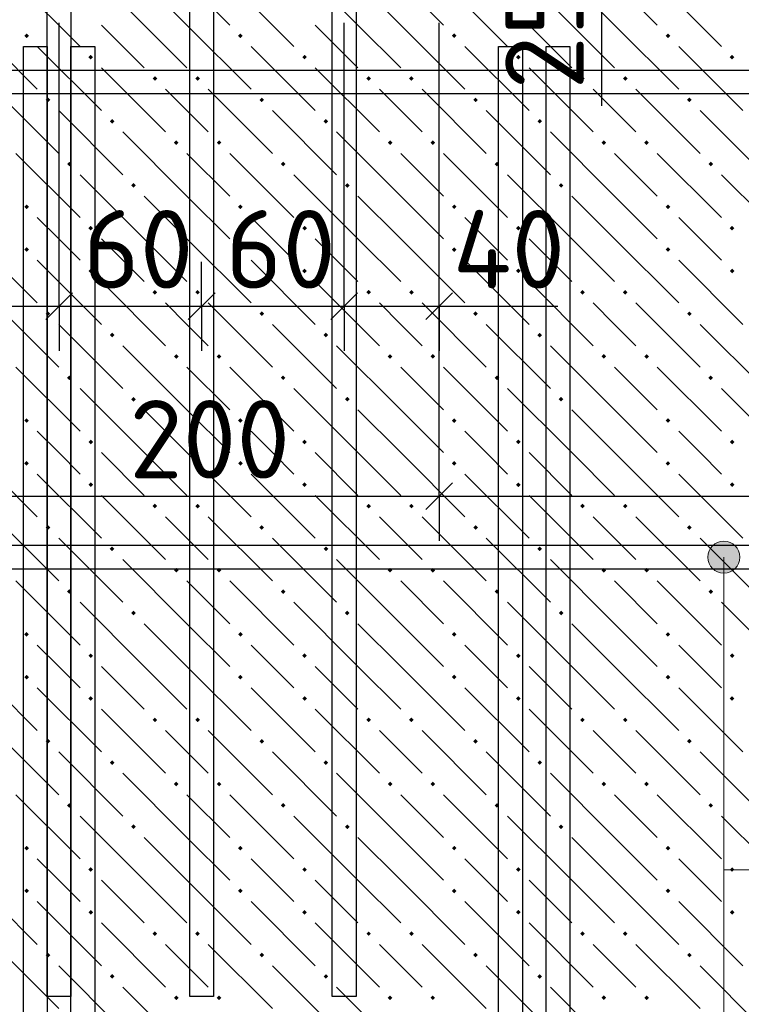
# Model space of a CAD drawing. Header units: millimetres. Extents: x 40580 to 1930067, y -240640 to 81020.
# Tile 418 of 656: x 1125628 to 1127653, y -201997 to -199233. Entities that reach past the tile are written whole.
import ezdxf

# ---------------------------------------------------------------- set-up
doc = ezdxf.new("R2010")
doc.units = ezdxf.units.MM
for name, color, linetype, lineweight in [('Standard', 7, 'Continuous', 25), ('ЖБ Перекрытие верхний уровень', 7, 'Continuous', 35), ('Позиционная метка номер позиции', 7, 'Continuous', 13), ('Ребро вкладыша арматура S1', 52, 'Continuous', 25), ('Фоновоя арматура Х1', 52, 'Continuous', 25)]:
    doc.layers.add(name, color=color, linetype=linetype, lineweight=lineweight)
doc.layers.add('Размерная выноска', color=7, linetype='Continuous')
doc.styles.add('ISOCPEUR', font='isocpeur.ttf')

msp = doc.modelspace()

# ---------------------------------------------------------------- hatches: boundary and pattern name
at = {"layer": 'ЖБ Перекрытие верхний уровень', "linetype": 'Continuous', "lineweight": -3, "transparency": 33554687}
for points in [[(1125640.9, -199278.3), (1125647.4, -199271.8), (1125653.9, -199278.3), (1125647.4, -199284.8)], [(1126240.9, -199278.3), (1126247.4, -199271.8), (1126253.9, -199278.3), (1126247.4, -199284.8)], [(1126840.9, -199278.3), (1126847.4, -199271.8), (1126853.9, -199278.3), (1126847.4, -199284.8)], [(1127440.9, -199278.3), (1127447.4, -199271.8), (1127453.9, -199278.3), (1127447.4, -199284.8)], [(1125820.9, -199338.3), (1125827.4, -199331.8), (1125833.9, -199338.3), (1125827.4, -199344.8)], [(1126420.9, -199338.3), (1126427.4, -199331.8), (1126433.9, -199338.3), (1126427.4, -199344.8)], [(1127020.9, -199338.3), (1127027.4, -199331.8), (1127033.9, -199338.3), (1127027.4, -199344.8)], [(1127620.9, -199338.3), (1127627.4, -199331.8), (1127633.9, -199338.3), (1127627.4, -199344.8)], [(1126000.9, -199398.3), (1126007.4, -199391.8), (1126013.9, -199398.3), (1126007.4, -199404.8)], [(1126120.9, -199398.3), (1126127.4, -199391.8), (1126133.9, -199398.3), (1126127.4, -199404.8)], [(1126600.9, -199398.3), (1126607.4, -199391.8), (1126613.9, -199398.3), (1126607.4, -199404.8)], [(1126720.9, -199398.3), (1126727.4, -199391.8), (1126733.9, -199398.3), (1126727.4, -199404.8)], [(1127200.9, -199398.3), (1127207.4, -199391.8), (1127213.9, -199398.3), (1127207.4, -199404.8)], [(1127320.9, -199398.3), (1127327.4, -199391.8), (1127333.9, -199398.3), (1127327.4, -199404.8)], [(1125700.9, -199458.3), (1125707.4, -199451.8), (1125713.9, -199458.3), (1125707.4, -199464.8)], [(1126300.9, -199458.3), (1126307.4, -199451.8), (1126313.9, -199458.3), (1126307.4, -199464.8)], [(1126900.9, -199458.3), (1126907.4, -199451.8), (1126913.9, -199458.3), (1126907.4, -199464.8)], [(1127500.9, -199458.3), (1127507.4, -199451.8), (1127513.9, -199458.3), (1127507.4, -199464.8)], [(1125880.9, -199518.3), (1125887.4, -199511.8), (1125893.9, -199518.3), (1125887.4, -199524.8)], [(1126480.9, -199518.3), (1126487.4, -199511.8), (1126493.9, -199518.3), (1126487.4, -199524.8)], [(1127080.9, -199518.3), (1127087.4, -199511.8), (1127093.9, -199518.3), (1127087.4, -199524.8)], [(1126060.9, -199578.3), (1126067.4, -199571.8), (1126073.9, -199578.3), (1126067.4, -199584.8)], [(1126180.9, -199578.3), (1126187.4, -199571.8), (1126193.9, -199578.3), (1126187.4, -199584.8)], [(1126660.9, -199578.3), (1126667.4, -199571.8), (1126673.9, -199578.3), (1126667.4, -199584.8)], [(1126780.9, -199578.3), (1126787.4, -199571.8), (1126793.9, -199578.3), (1126787.4, -199584.8)], [(1127260.9, -199578.3), (1127267.4, -199571.8), (1127273.9, -199578.3), (1127267.4, -199584.8)], [(1127380.9, -199578.3), (1127387.4, -199571.8), (1127393.9, -199578.3), (1127387.4, -199584.8)], [(1125760.9, -199638.3), (1125767.4, -199631.8), (1125773.9, -199638.3), (1125767.4, -199644.8)], [(1126360.9, -199638.3), (1126367.4, -199631.8), (1126373.9, -199638.3), (1126367.4, -199644.8)], [(1126960.9, -199638.3), (1126967.4, -199631.8), (1126973.9, -199638.3), (1126967.4, -199644.8)], [(1127560.9, -199638.3), (1127567.4, -199631.8), (1127573.9, -199638.3), (1127567.4, -199644.8)], [(1125940.9, -199698.3), (1125947.4, -199691.8), (1125953.9, -199698.3), (1125947.4, -199704.8)], [(1126540.9, -199698.3), (1126547.4, -199691.8), (1126553.9, -199698.3), (1126547.4, -199704.8)], [(1127140.9, -199698.3), (1127147.4, -199691.8), (1127153.9, -199698.3), (1127147.4, -199704.8)], [(1125640.9, -199758.3), (1125647.4, -199751.8), (1125653.9, -199758.3), (1125647.4, -199764.8)], [(1126240.9, -199758.3), (1126247.4, -199751.8), (1126253.9, -199758.3), (1126247.4, -199764.8)], [(1126840.9, -199758.3), (1126847.4, -199751.8), (1126853.9, -199758.3), (1126847.4, -199764.8)], [(1127440.9, -199758.3), (1127447.4, -199751.8), (1127453.9, -199758.3), (1127447.4, -199764.8)], [(1125820.9, -199818.3), (1125827.4, -199811.8), (1125833.9, -199818.3), (1125827.4, -199824.8)], [(1126420.9, -199818.3), (1126427.4, -199811.8), (1126433.9, -199818.3), (1126427.4, -199824.8)], [(1127020.9, -199818.3), (1127027.4, -199811.8), (1127033.9, -199818.3), (1127027.4, -199824.8)], [(1127620.9, -199818.3), (1127627.4, -199811.8), (1127633.9, -199818.3), (1127627.4, -199824.8)], [(1125640.9, -199878.3), (1125647.4, -199871.8), (1125653.9, -199878.3), (1125647.4, -199884.8)], [(1126240.9, -199878.3), (1126247.4, -199871.8), (1126253.9, -199878.3), (1126247.4, -199884.8)], [(1126840.9, -199878.3), (1126847.4, -199871.8), (1126853.9, -199878.3), (1126847.4, -199884.8)], [(1127440.9, -199878.3), (1127447.4, -199871.8), (1127453.9, -199878.3), (1127447.4, -199884.8)], [(1125820.9, -199938.3), (1125827.4, -199931.8), (1125833.9, -199938.3), (1125827.4, -199944.8)], [(1126420.9, -199938.3), (1126427.4, -199931.8), (1126433.9, -199938.3), (1126427.4, -199944.8)], [(1127020.9, -199938.3), (1127027.4, -199931.8), (1127033.9, -199938.3), (1127027.4, -199944.8)], [(1127620.9, -199938.3), (1127627.4, -199931.8), (1127633.9, -199938.3), (1127627.4, -199944.8)], [(1126000.9, -199998.3), (1126007.4, -199991.8), (1126013.9, -199998.3), (1126007.4, -200004.8)], [(1126120.9, -199998.3), (1126127.4, -199991.8), (1126133.9, -199998.3), (1126127.4, -200004.8)], [(1126600.9, -199998.3), (1126607.4, -199991.8), (1126613.9, -199998.3), (1126607.4, -200004.8)], [(1126720.9, -199998.3), (1126727.4, -199991.8), (1126733.9, -199998.3), (1126727.4, -200004.8)], [(1127200.9, -199998.3), (1127207.4, -199991.8), (1127213.9, -199998.3), (1127207.4, -200004.8)], [(1127320.9, -199998.3), (1127327.4, -199991.8), (1127333.9, -199998.3), (1127327.4, -200004.8)], [(1125700.9, -200058.3), (1125707.4, -200051.8), (1125713.9, -200058.3), (1125707.4, -200064.8)], [(1126300.9, -200058.3), (1126307.4, -200051.8), (1126313.9, -200058.3), (1126307.4, -200064.8)], [(1126900.9, -200058.3), (1126907.4, -200051.8), (1126913.9, -200058.3), (1126907.4, -200064.8)], [(1127500.9, -200058.3), (1127507.4, -200051.8), (1127513.9, -200058.3), (1127507.4, -200064.8)], [(1125880.9, -200118.3), (1125887.4, -200111.8), (1125893.9, -200118.3), (1125887.4, -200124.8)], [(1126480.9, -200118.3), (1126487.4, -200111.8), (1126493.9, -200118.3), (1126487.4, -200124.8)], [(1127080.9, -200118.3), (1127087.4, -200111.8), (1127093.9, -200118.3), (1127087.4, -200124.8)], [(1126060.9, -200178.3), (1126067.4, -200171.8), (1126073.9, -200178.3), (1126067.4, -200184.8)], [(1126180.9, -200178.3), (1126187.4, -200171.8), (1126193.9, -200178.3), (1126187.4, -200184.8)], [(1126660.9, -200178.3), (1126667.4, -200171.8), (1126673.9, -200178.3), (1126667.4, -200184.8)], [(1126780.9, -200178.3), (1126787.4, -200171.8), (1126793.9, -200178.3), (1126787.4, -200184.8)], [(1127260.9, -200178.3), (1127267.4, -200171.8), (1127273.9, -200178.3), (1127267.4, -200184.8)], [(1127380.9, -200178.3), (1127387.4, -200171.8), (1127393.9, -200178.3), (1127387.4, -200184.8)], [(1125760.9, -200238.3), (1125767.4, -200231.8), (1125773.9, -200238.3), (1125767.4, -200244.8)], [(1126360.9, -200238.3), (1126367.4, -200231.8), (1126373.9, -200238.3), (1126367.4, -200244.8)], [(1126960.9, -200238.3), (1126967.4, -200231.8), (1126973.9, -200238.3), (1126967.4, -200244.8)], [(1127560.9, -200238.3), (1127567.4, -200231.8), (1127573.9, -200238.3), (1127567.4, -200244.8)], [(1125940.9, -200298.3), (1125947.4, -200291.8), (1125953.9, -200298.3), (1125947.4, -200304.8)], [(1126540.9, -200298.3), (1126547.4, -200291.8), (1126553.9, -200298.3), (1126547.4, -200304.8)], [(1127140.9, -200298.3), (1127147.4, -200291.8), (1127153.9, -200298.3), (1127147.4, -200304.8)], [(1125640.9, -200358.3), (1125647.4, -200351.8), (1125653.9, -200358.3), (1125647.4, -200364.8)], [(1126240.9, -200358.3), (1126247.4, -200351.8), (1126253.9, -200358.3), (1126247.4, -200364.8)], [(1126840.9, -200358.3), (1126847.4, -200351.8), (1126853.9, -200358.3), (1126847.4, -200364.8)], [(1127440.9, -200358.3), (1127447.4, -200351.8), (1127453.9, -200358.3), (1127447.4, -200364.8)], [(1125820.9, -200418.3), (1125827.4, -200411.8), (1125833.9, -200418.3), (1125827.4, -200424.8)], [(1126420.9, -200418.3), (1126427.4, -200411.8), (1126433.9, -200418.3), (1126427.4, -200424.8)], [(1127020.9, -200418.3), (1127027.4, -200411.8), (1127033.9, -200418.3), (1127027.4, -200424.8)], [(1127620.9, -200418.3), (1127627.4, -200411.8), (1127633.9, -200418.3), (1127627.4, -200424.8)], [(1125640.9, -200478.3), (1125647.4, -200471.8), (1125653.9, -200478.3), (1125647.4, -200484.8)], [(1126240.9, -200478.3), (1126247.4, -200471.8), (1126253.9, -200478.3), (1126247.4, -200484.8)], [(1126840.9, -200478.3), (1126847.4, -200471.8), (1126853.9, -200478.3), (1126847.4, -200484.8)], [(1127440.9, -200478.3), (1127447.4, -200471.8), (1127453.9, -200478.3), (1127447.4, -200484.8)], [(1125820.9, -200538.3), (1125827.4, -200531.8), (1125833.9, -200538.3), (1125827.4, -200544.8)], [(1126420.9, -200538.3), (1126427.4, -200531.8), (1126433.9, -200538.3), (1126427.4, -200544.8)], [(1127020.9, -200538.3), (1127027.4, -200531.8), (1127033.9, -200538.3), (1127027.4, -200544.8)], [(1127620.9, -200538.3), (1127627.4, -200531.8), (1127633.9, -200538.3), (1127627.4, -200544.8)], [(1126000.9, -200598.3), (1126007.4, -200591.8), (1126013.9, -200598.3), (1126007.4, -200604.8)], [(1126120.9, -200598.3), (1126127.4, -200591.8), (1126133.9, -200598.3), (1126127.4, -200604.8)], [(1126600.9, -200598.3), (1126607.4, -200591.8), (1126613.9, -200598.3), (1126607.4, -200604.8)], [(1126720.9, -200598.3), (1126727.4, -200591.8), (1126733.9, -200598.3), (1126727.4, -200604.8)], [(1127200.9, -200598.3), (1127207.4, -200591.8), (1127213.9, -200598.3), (1127207.4, -200604.8)], [(1127320.9, -200598.3), (1127327.4, -200591.8), (1127333.9, -200598.3), (1127327.4, -200604.8)], [(1125700.9, -200658.3), (1125707.4, -200651.8), (1125713.9, -200658.3), (1125707.4, -200664.8)], [(1126300.9, -200658.3), (1126307.4, -200651.8), (1126313.9, -200658.3), (1126307.4, -200664.8)], [(1126900.9, -200658.3), (1126907.4, -200651.8), (1126913.9, -200658.3), (1126907.4, -200664.8)], [(1127500.9, -200658.3), (1127507.4, -200651.8), (1127513.9, -200658.3), (1127507.4, -200664.8)], [(1125880.9, -200718.3), (1125887.4, -200711.8), (1125893.9, -200718.3), (1125887.4, -200724.8)], [(1126480.9, -200718.3), (1126487.4, -200711.8), (1126493.9, -200718.3), (1126487.4, -200724.8)], [(1127080.9, -200718.3), (1127087.4, -200711.8), (1127093.9, -200718.3), (1127087.4, -200724.8)], [(1126060.9, -200778.3), (1126067.4, -200771.8), (1126073.9, -200778.3), (1126067.4, -200784.8)], [(1126180.9, -200778.3), (1126187.4, -200771.8), (1126193.9, -200778.3), (1126187.4, -200784.8)], [(1126660.9, -200778.3), (1126667.4, -200771.8), (1126673.9, -200778.3), (1126667.4, -200784.8)], [(1126780.9, -200778.3), (1126787.4, -200771.8), (1126793.9, -200778.3), (1126787.4, -200784.8)], [(1127260.9, -200778.3), (1127267.4, -200771.8), (1127273.9, -200778.3), (1127267.4, -200784.8)], [(1127380.9, -200778.3), (1127387.4, -200771.8), (1127393.9, -200778.3), (1127387.4, -200784.8)], [(1125760.9, -200838.3), (1125767.4, -200831.8), (1125773.9, -200838.3), (1125767.4, -200844.8)], [(1126360.9, -200838.3), (1126367.4, -200831.8), (1126373.9, -200838.3), (1126367.4, -200844.8)], [(1126960.9, -200838.3), (1126967.4, -200831.8), (1126973.9, -200838.3), (1126967.4, -200844.8)], [(1127560.9, -200838.3), (1127567.4, -200831.8), (1127573.9, -200838.3), (1127567.4, -200844.8)], [(1125940.9, -200898.3), (1125947.4, -200891.8), (1125953.9, -200898.3), (1125947.4, -200904.8)], [(1126540.9, -200898.3), (1126547.4, -200891.8), (1126553.9, -200898.3), (1126547.4, -200904.8)], [(1127140.9, -200898.3), (1127147.4, -200891.8), (1127153.9, -200898.3), (1127147.4, -200904.8)], [(1125640.9, -200958.3), (1125647.4, -200951.8), (1125653.9, -200958.3), (1125647.4, -200964.8)], [(1126240.9, -200958.3), (1126247.4, -200951.8), (1126253.9, -200958.3), (1126247.4, -200964.8)], [(1126840.9, -200958.3), (1126847.4, -200951.8), (1126853.9, -200958.3), (1126847.4, -200964.8)], [(1127440.9, -200958.3), (1127447.4, -200951.8), (1127453.9, -200958.3), (1127447.4, -200964.8)], [(1125820.9, -201018.3), (1125827.4, -201011.8), (1125833.9, -201018.3), (1125827.4, -201024.8)], [(1126420.9, -201018.3), (1126427.4, -201011.8), (1126433.9, -201018.3), (1126427.4, -201024.8)], [(1127020.9, -201018.3), (1127027.4, -201011.8), (1127033.9, -201018.3), (1127027.4, -201024.8)], [(1127620.9, -201018.3), (1127627.4, -201011.8), (1127633.9, -201018.3), (1127627.4, -201024.8)], [(1125640.9, -201078.3), (1125647.4, -201071.8), (1125653.9, -201078.3), (1125647.4, -201084.8)], [(1126240.9, -201078.3), (1126247.4, -201071.8), (1126253.9, -201078.3), (1126247.4, -201084.8)], [(1126840.9, -201078.3), (1126847.4, -201071.8), (1126853.9, -201078.3), (1126847.4, -201084.8)], [(1127440.9, -201078.3), (1127447.4, -201071.8), (1127453.9, -201078.3), (1127447.4, -201084.8)], [(1125820.9, -201138.3), (1125827.4, -201131.8), (1125833.9, -201138.3), (1125827.4, -201144.8)], [(1126420.9, -201138.3), (1126427.4, -201131.8), (1126433.9, -201138.3), (1126427.4, -201144.8)], [(1127020.9, -201138.3), (1127027.4, -201131.8), (1127033.9, -201138.3), (1127027.4, -201144.8)], [(1127620.9, -201138.3), (1127627.4, -201131.8), (1127633.9, -201138.3), (1127627.4, -201144.8)], [(1126000.9, -201198.3), (1126007.4, -201191.8), (1126013.9, -201198.3), (1126007.4, -201204.8)], [(1126120.9, -201198.3), (1126127.4, -201191.8), (1126133.9, -201198.3), (1126127.4, -201204.8)], [(1126600.9, -201198.3), (1126607.4, -201191.8), (1126613.9, -201198.3), (1126607.4, -201204.8)], [(1126720.9, -201198.3), (1126727.4, -201191.8), (1126733.9, -201198.3), (1126727.4, -201204.8)], [(1127200.9, -201198.3), (1127207.4, -201191.8), (1127213.9, -201198.3), (1127207.4, -201204.8)], [(1127320.9, -201198.3), (1127327.4, -201191.8), (1127333.9, -201198.3), (1127327.4, -201204.8)], [(1125700.9, -201258.3), (1125707.4, -201251.8), (1125713.9, -201258.3), (1125707.4, -201264.8)], [(1126300.9, -201258.3), (1126307.4, -201251.8), (1126313.9, -201258.3), (1126307.4, -201264.8)], [(1126900.9, -201258.3), (1126907.4, -201251.8), (1126913.9, -201258.3), (1126907.4, -201264.8)], [(1127500.9, -201258.3), (1127507.4, -201251.8), (1127513.9, -201258.3), (1127507.4, -201264.8)], [(1125880.9, -201318.3), (1125887.4, -201311.8), (1125893.9, -201318.3), (1125887.4, -201324.8)], [(1126480.9, -201318.3), (1126487.4, -201311.8), (1126493.9, -201318.3), (1126487.4, -201324.8)], [(1127080.9, -201318.3), (1127087.4, -201311.8), (1127093.9, -201318.3), (1127087.4, -201324.8)], [(1126060.9, -201378.3), (1126067.4, -201371.8), (1126073.9, -201378.3), (1126067.4, -201384.8)], [(1126180.9, -201378.3), (1126187.4, -201371.8), (1126193.9, -201378.3), (1126187.4, -201384.8)], [(1126660.9, -201378.3), (1126667.4, -201371.8), (1126673.9, -201378.3), (1126667.4, -201384.8)], [(1126780.9, -201378.3), (1126787.4, -201371.8), (1126793.9, -201378.3), (1126787.4, -201384.8)], [(1127260.9, -201378.3), (1127267.4, -201371.8), (1127273.9, -201378.3), (1127267.4, -201384.8)], [(1127380.9, -201378.3), (1127387.4, -201371.8), (1127393.9, -201378.3), (1127387.4, -201384.8)], [(1125760.9, -201438.3), (1125767.4, -201431.8), (1125773.9, -201438.3), (1125767.4, -201444.8)], [(1126360.9, -201438.3), (1126367.4, -201431.8), (1126373.9, -201438.3), (1126367.4, -201444.8)], [(1126960.9, -201438.3), (1126967.4, -201431.8), (1126973.9, -201438.3), (1126967.4, -201444.8)], [(1127560.9, -201438.3), (1127567.4, -201431.8), (1127573.9, -201438.3), (1127567.4, -201444.8)], [(1125940.9, -201498.3), (1125947.4, -201491.8), (1125953.9, -201498.3), (1125947.4, -201504.8)], [(1126540.9, -201498.3), (1126547.4, -201491.8), (1126553.9, -201498.3), (1126547.4, -201504.8)], [(1127140.9, -201498.3), (1127147.4, -201491.8), (1127153.9, -201498.3), (1127147.4, -201504.8)], [(1125640.9, -201558.3), (1125647.4, -201551.8), (1125653.9, -201558.3), (1125647.4, -201564.8)], [(1126240.9, -201558.3), (1126247.4, -201551.8), (1126253.9, -201558.3), (1126247.4, -201564.8)], [(1126840.9, -201558.3), (1126847.4, -201551.8), (1126853.9, -201558.3), (1126847.4, -201564.8)], [(1127440.9, -201558.3), (1127447.4, -201551.8), (1127453.9, -201558.3), (1127447.4, -201564.8)], [(1125820.9, -201618.3), (1125827.4, -201611.8), (1125833.9, -201618.3), (1125827.4, -201624.8)], [(1126420.9, -201618.3), (1126427.4, -201611.8), (1126433.9, -201618.3), (1126427.4, -201624.8)], [(1127020.9, -201618.3), (1127027.4, -201611.8), (1127033.9, -201618.3), (1127027.4, -201624.8)], [(1127620.9, -201618.3), (1127627.4, -201611.8), (1127633.9, -201618.3), (1127627.4, -201624.8)], [(1125640.9, -201678.3), (1125647.4, -201671.8), (1125653.9, -201678.3), (1125647.4, -201684.8)], [(1126240.9, -201678.3), (1126247.4, -201671.8), (1126253.9, -201678.3), (1126247.4, -201684.8)], [(1126840.9, -201678.3), (1126847.4, -201671.8), (1126853.9, -201678.3), (1126847.4, -201684.8)], [(1127440.9, -201678.3), (1127447.4, -201671.8), (1127453.9, -201678.3), (1127447.4, -201684.8)], [(1125820.9, -201738.3), (1125827.4, -201731.8), (1125833.9, -201738.3), (1125827.4, -201744.8)], [(1126420.9, -201738.3), (1126427.4, -201731.8), (1126433.9, -201738.3), (1126427.4, -201744.8)], [(1127020.9, -201738.3), (1127027.4, -201731.8), (1127033.9, -201738.3), (1127027.4, -201744.8)], [(1127620.9, -201738.3), (1127627.4, -201731.8), (1127633.9, -201738.3), (1127627.4, -201744.8)], [(1126000.9, -201798.3), (1126007.4, -201791.8), (1126013.9, -201798.3), (1126007.4, -201804.8)], [(1126120.9, -201798.3), (1126127.4, -201791.8), (1126133.9, -201798.3), (1126127.4, -201804.8)], [(1126600.9, -201798.3), (1126607.4, -201791.8), (1126613.9, -201798.3), (1126607.4, -201804.8)], [(1126720.9, -201798.3), (1126727.4, -201791.8), (1126733.9, -201798.3), (1126727.4, -201804.8)], [(1127200.9, -201798.3), (1127207.4, -201791.8), (1127213.9, -201798.3), (1127207.4, -201804.8)], [(1127320.9, -201798.3), (1127327.4, -201791.8), (1127333.9, -201798.3), (1127327.4, -201804.8)], [(1125700.9, -201858.3), (1125707.4, -201851.8), (1125713.9, -201858.3), (1125707.4, -201864.8)], [(1126300.9, -201858.3), (1126307.4, -201851.8), (1126313.9, -201858.3), (1126307.4, -201864.8)], [(1126900.9, -201858.3), (1126907.4, -201851.8), (1126913.9, -201858.3), (1126907.4, -201864.8)], [(1127500.9, -201858.3), (1127507.4, -201851.8), (1127513.9, -201858.3), (1127507.4, -201864.8)], [(1125880.9, -201918.3), (1125887.4, -201911.8), (1125893.9, -201918.3), (1125887.4, -201924.8)], [(1126480.9, -201918.3), (1126487.4, -201911.8), (1126493.9, -201918.3), (1126487.4, -201924.8)], [(1127080.9, -201918.3), (1127087.4, -201911.8), (1127093.9, -201918.3), (1127087.4, -201924.8)], [(1126060.9, -201978.3), (1126067.4, -201971.8), (1126073.9, -201978.3), (1126067.4, -201984.8)], [(1126180.9, -201978.3), (1126187.4, -201971.8), (1126193.9, -201978.3), (1126187.4, -201984.8)], [(1126660.9, -201978.3), (1126667.4, -201971.8), (1126673.9, -201978.3), (1126667.4, -201984.8)], [(1126780.9, -201978.3), (1126787.4, -201971.8), (1126793.9, -201978.3), (1126787.4, -201984.8)], [(1127260.9, -201978.3), (1127267.4, -201971.8), (1127273.9, -201978.3), (1127267.4, -201984.8)], [(1127380.9, -201978.3), (1127387.4, -201971.8), (1127393.9, -201978.3), (1127387.4, -201984.8)]]:
    msp.add_hatch(color=7, dxfattribs=at).paths.add_polyline_path(points, flags=16)
at = {"layer": 'Позиционная метка номер позиции', "linetype": 'Continuous', "lineweight": 13, "transparency": 33554687}
for points in [[(1127626.5, -200702.9), (1127581.5, -200702.9), (1127565.3, -200719.1)], [(1127626.5, -200702.9), (1127565.3, -200719.1), (1127642.7, -200719.1)], [(1127581.5, -200702.9), (1127626.5, -200702.9), (1127604, -200696.6)], [(1127642.7, -200719.1), (1127565.3, -200719.1), (1127559, -200741.6)], [(1127642.7, -200719.1), (1127559, -200741.6), (1127649, -200741.6)], [(1127649, -200741.6), (1127559, -200741.6), (1127565.3, -200764.1)], [(1127649, -200741.6), (1127565.3, -200764.1), (1127642.7, -200764.1)], [(1127642.7, -200764.1), (1127565.3, -200764.1), (1127581.5, -200780.3)], [(1127642.7, -200764.1), (1127581.5, -200780.3), (1127626.5, -200780.3)], [(1127626.5, -200780.3), (1127581.5, -200780.3), (1127604, -200786.6)]]:
    msp.add_hatch(color=7, dxfattribs=at).paths.add_polyline_path(points)

# ---------------------------------------------------------------- linework, layer by layer
at = {"color": 38, "linetype": 'Continuous', "lineweight": 25, "true_color": 0x5f1e0f, "transparency": 33554687}
for points in [[(1125838.7, -199308.2), (1125838.7, -202174.9), (1125772, -202174.9), (1125772, -199308.2), (1125838.7, -199308.2)], [(1127172, -199308.2), (1127172, -202174.9), (1127105.3, -202174.9), (1127105.3, -199308.2), (1127172, -199308.2)]]:
    msp.add_lwpolyline(points, dxfattribs=at)
at = {"layer": 'Standard', "color": 251, "linetype": 'Continuous', "lineweight": -3, "true_color": 0x656565, "transparency": 33554687}
for p, q in [((1125738.7, -200037.5), (1125738.7, -199912.5)), ((1126138.7, -200037.5), (1126138.7, -199912.5)), ((1126538.7, -200037.5), (1126538.7, -199912.5)), ((1126805.3, -200037.5), (1126805.3, -199912.5)), ((1125738.7, -200037.5), (1125738.7, -200162.5)), ((1126138.7, -200037.5), (1126138.7, -200162.5)), ((1126138.7, -200037.5), (1126138.7, -200037.5)), ((1126538.7, -200037.5), (1126538.7, -200162.5)), ((1126805.3, -200037.5), (1126805.3, -200162.5)), ((1126805.3, -200570.8), (1126805.3, -200445.8)), ((1126805.3, -200570.8), (1126805.3, -200695.8))]:
    msp.add_line(p, q, dxfattribs=at)
at = {"layer": 'Standard', "color": 7, "linetype": 'Continuous', "lineweight": 25, "transparency": 33554687}
for p, q in [((1125701.2, -200075), (1125776.2, -200000)), ((1126101.2, -200075), (1126176.2, -200000)), ((1126501.2, -200075), (1126576.2, -200000)), ((1126767.8, -200075), (1126842.8, -200000)), ((1126767.8, -200608.3), (1126842.8, -200533.3))]:
    msp.add_line(p, q, dxfattribs=at)
at = {"layer": 'Standard', "color": 7, "linetype": 'Continuous', "lineweight": -3, "transparency": 33554687}
for p, q in [((1125472, -200037.5), (1125738.7, -200037.5)), ((1125738.7, -200037.5), (1126138.7, -200037.5)), ((1126138.7, -200037.5), (1126538.7, -200037.5)), ((1126538.7, -200037.5), (1126805.3, -200037.5)), ((1126805.3, -200037.5), (1126880.3, -200037.5)), ((1125472, -200570.8), (1126805.3, -200570.8)), ((1126805.3, -200570.8), (1129472, -200570.8))]:
    msp.add_line(p, q, dxfattribs=at)
at = {"layer": 'Standard', "color": 251, "linetype": 'Continuous', "lineweight": -3, "true_color": 0x656565, "transparency": 33554687}
for points in [[(1125738.7, -200037.5), (1125738.7, -200020.5), (1125738.7, -200020.5), (1125738.7, -200020.5), (1125738.7, -200020.5), (1125738.7, -200020.5), (1125738.7, -200020.5), (1125738.7, -199242.7), (1125738.7, -199242.7), (1125738.7, -199241.6)], [(1126538.7, -200037.5), (1126538.7, -200020.5), (1126538.7, -200020.5), (1126538.7, -199241.6)], [(1126805.3, -200570.8), (1126805.3, -200553.8), (1126805.3, -200553.8), (1126805.3, -200553.8), (1126805.3, -200553.8), (1126805.3, -199290.7), (1126805.3, -199290.7), (1126805.3, -199241.6)], [(1126805.3, -200037.5), (1126805.3, -200020.5), (1126805.3, -200020.5), (1126805.3, -199241.6)]]:
    msp.add_lwpolyline(points, dxfattribs=at)
at = {"layer": 'ЖБ Перекрытие верхний уровень', "color": 9, "linetype": 'Continuous', "lineweight": -3, "true_color": 0xc7c7c7, "transparency": 33554687}
for p, q in [((1125977.4, -199248.3), (1125797.4, -199068.3)), ((1126577.4, -199248.3), (1126397.4, -199068.3)), ((1125977.4, -199128.3), (1126097.4, -199248.3)), ((1126097.4, -199128.3), (1126217.4, -199248.3)), ((1126577.4, -199128.3), (1126697.4, -199248.3)), ((1126697.4, -199128.3), (1126817.4, -199248.3)), ((1127177.4, -199248.3), (1127070.6, -199141.6)), ((1127190.6, -199141.6), (1127297.4, -199248.3)), ((1127310.6, -199141.6), (1127417.4, -199248.3)), ((1125737.4, -199248.3), (1125677.4, -199188.3)), ((1126337.4, -199248.3), (1126277.4, -199188.3)), ((1126937.4, -199248.3), (1126877.4, -199188.3)), ((1127537.4, -199248.3), (1127477.4, -199188.3)), ((1125497.4, -199248.3), (1125677.4, -199428.3)), ((1125797.4, -199308.3), (1125737.4, -199248.3)), ((1125857.4, -199248.3), (1125977.4, -199368.3)), ((1125977.4, -199248.3), (1126097.4, -199368.3)), ((1126097.4, -199248.3), (1126277.4, -199428.3)), ((1126397.4, -199308.3), (1126337.4, -199248.3)), ((1126457.4, -199248.3), (1126577.4, -199368.3)), ((1126577.4, -199248.3), (1126697.4, -199368.3)), ((1126697.4, -199248.3), (1126877.4, -199428.3)), ((1126997.4, -199308.3), (1126937.4, -199248.3)), ((1127057.4, -199248.3), (1127177.4, -199368.3)), ((1127177.4, -199248.3), (1127297.4, -199368.3)), ((1127297.4, -199248.3), (1127477.4, -199428.3)), ((1127597.4, -199308.3), (1127537.4, -199248.3)), ((1125677.4, -199308.3), (1125857.4, -199488.3)), ((1126277.4, -199308.3), (1126457.4, -199488.3)), ((1126877.4, -199308.3), (1127057.4, -199488.3)), ((1127477.4, -199308.3), (1127657.4, -199488.3)), ((1125857.4, -199368.3), (1126037.4, -199548.3)), ((1126457.4, -199368.3), (1126637.4, -199548.3)), ((1127057.4, -199368.3), (1127237.4, -199548.3)), ((1125557.4, -199428.3), (1125737.4, -199608.3)), ((1126097.4, -199488.3), (1126037.4, -199428.3)), ((1126157.4, -199428.3), (1126337.4, -199608.3)), ((1126697.4, -199488.3), (1126637.4, -199428.3)), ((1126757.4, -199428.3), (1126937.4, -199608.3)), ((1127297.4, -199488.3), (1127237.4, -199428.3)), ((1127357.4, -199428.3), (1127537.4, -199608.3)), ((1125737.4, -199488.3), (1125917.4, -199668.3)), ((1126157.4, -199548.3), (1126097.4, -199488.3)), ((1126337.4, -199488.3), (1126517.4, -199668.3)), ((1126757.4, -199548.3), (1126697.4, -199488.3)), ((1126937.4, -199488.3), (1127117.4, -199668.3)), ((1127357.4, -199548.3), (1127297.4, -199488.3)), ((1127537.4, -199488.3), (1127717.4, -199668.3)), ((1126097.4, -199728.3), (1125917.4, -199548.3)), ((1126697.4, -199728.3), (1126517.4, -199548.3)), ((1127297.4, -199728.3), (1127117.4, -199548.3)), ((1125617.4, -199608.3), (1125797.4, -199788.3)), ((1126097.4, -199608.3), (1126217.4, -199728.3)), ((1126217.4, -199608.3), (1126397.4, -199788.3)), ((1126697.4, -199608.3), (1126817.4, -199728.3)), ((1126817.4, -199608.3), (1126997.4, -199788.3)), ((1127297.4, -199608.3), (1127417.4, -199728.3)), ((1127417.4, -199608.3), (1127597.4, -199788.3)), ((1125977.4, -199848.3), (1125797.4, -199668.3)), ((1126577.4, -199848.3), (1126397.4, -199668.3)), ((1127177.4, -199848.3), (1126997.4, -199668.3)), ((1127777.4, -199848.3), (1127597.4, -199668.3)), ((1125977.4, -199728.3), (1126097.4, -199848.3)), ((1126097.4, -199728.3), (1126217.4, -199848.3)), ((1126577.4, -199728.3), (1126697.4, -199848.3)), ((1126697.4, -199728.3), (1126817.4, -199848.3)), ((1127177.4, -199728.3), (1127297.4, -199848.3)), ((1127297.4, -199728.3), (1127417.4, -199848.3)), ((1125737.4, -199848.3), (1125677.4, -199788.3)), ((1126337.4, -199848.3), (1126277.4, -199788.3)), ((1126937.4, -199848.3), (1126877.4, -199788.3)), ((1127537.4, -199848.3), (1127477.4, -199788.3)), ((1125497.4, -199848.3), (1125677.4, -200028.3)), ((1125797.4, -199908.3), (1125737.4, -199848.3)), ((1125857.4, -199848.3), (1125977.4, -199968.3)), ((1125977.4, -199848.3), (1126097.4, -199968.3)), ((1126097.4, -199848.3), (1126277.4, -200028.3)), ((1126397.4, -199908.3), (1126337.4, -199848.3)), ((1126457.4, -199848.3), (1126577.4, -199968.3)), ((1126577.4, -199848.3), (1126697.4, -199968.3)), ((1126697.4, -199848.3), (1126877.4, -200028.3)), ((1126997.4, -199908.3), (1126937.4, -199848.3)), ((1127057.4, -199848.3), (1127177.4, -199968.3)), ((1127177.4, -199848.3), (1127297.4, -199968.3)), ((1127297.4, -199848.3), (1127477.4, -200028.3)), ((1127597.4, -199908.3), (1127537.4, -199848.3)), ((1125677.4, -199908.3), (1125857.4, -200088.3)), ((1126277.4, -199908.3), (1126457.4, -200088.3)), ((1126877.4, -199908.3), (1127057.4, -200088.3)), ((1127477.4, -199908.3), (1127657.4, -200088.3)), ((1125857.4, -199968.3), (1126037.4, -200148.3)), ((1126457.4, -199968.3), (1126637.4, -200148.3)), ((1127057.4, -199968.3), (1127237.4, -200148.3)), ((1125557.4, -200028.3), (1125737.4, -200208.3)), ((1126097.4, -200088.3), (1126037.4, -200028.3)), ((1126157.4, -200028.3), (1126337.4, -200208.3)), ((1126697.4, -200088.3), (1126637.4, -200028.3)), ((1126757.4, -200028.3), (1126937.4, -200208.3)), ((1127297.4, -200088.3), (1127237.4, -200028.3)), ((1127357.4, -200028.3), (1127537.4, -200208.3)), ((1125737.4, -200088.3), (1125917.4, -200268.3)), ((1126157.4, -200148.3), (1126097.4, -200088.3)), ((1126337.4, -200088.3), (1126517.4, -200268.3)), ((1126757.4, -200148.3), (1126697.4, -200088.3)), ((1126937.4, -200088.3), (1127117.4, -200268.3)), ((1127357.4, -200148.3), (1127297.4, -200088.3)), ((1127537.4, -200088.3), (1127717.4, -200268.3)), ((1126097.4, -200328.3), (1125917.4, -200148.3)), ((1126697.4, -200328.3), (1126517.4, -200148.3)), ((1127297.4, -200328.3), (1127117.4, -200148.3)), ((1125617.4, -200208.3), (1125797.4, -200388.3)), ((1126097.4, -200208.3), (1126217.4, -200328.3)), ((1126217.4, -200208.3), (1126397.4, -200388.3)), ((1126697.4, -200208.3), (1126817.4, -200328.3)), ((1126817.4, -200208.3), (1126997.4, -200388.3)), ((1127297.4, -200208.3), (1127417.4, -200328.3)), ((1127417.4, -200208.3), (1127597.4, -200388.3)), ((1125977.4, -200448.3), (1125797.4, -200268.3)), ((1126577.4, -200448.3), (1126397.4, -200268.3)), ((1127177.4, -200448.3), (1126997.4, -200268.3)), ((1127777.4, -200448.3), (1127597.4, -200268.3)), ((1125977.4, -200328.3), (1126097.4, -200448.3)), ((1126097.4, -200328.3), (1126217.4, -200448.3)), ((1126577.4, -200328.3), (1126697.4, -200448.3)), ((1126697.4, -200328.3), (1126817.4, -200448.3)), ((1127177.4, -200328.3), (1127297.4, -200448.3)), ((1127297.4, -200328.3), (1127417.4, -200448.3)), ((1125737.4, -200448.3), (1125677.4, -200388.3)), ((1126337.4, -200448.3), (1126277.4, -200388.3)), ((1126937.4, -200448.3), (1126877.4, -200388.3)), ((1127537.4, -200448.3), (1127477.4, -200388.3)), ((1125497.4, -200448.3), (1125677.4, -200628.3)), ((1125797.4, -200508.3), (1125737.4, -200448.3)), ((1125857.4, -200448.3), (1125977.4, -200568.3)), ((1125977.4, -200448.3), (1126097.4, -200568.3)), ((1126097.4, -200448.3), (1126277.4, -200628.3)), ((1126397.4, -200508.3), (1126337.4, -200448.3)), ((1126457.4, -200448.3), (1126577.4, -200568.3)), ((1126577.4, -200448.3), (1126697.4, -200568.3)), ((1126697.4, -200448.3), (1126877.4, -200628.3)), ((1126997.4, -200508.3), (1126937.4, -200448.3)), ((1127057.4, -200448.3), (1127177.4, -200568.3)), ((1127177.4, -200448.3), (1127297.4, -200568.3)), ((1127297.4, -200448.3), (1127477.4, -200628.3)), ((1127597.4, -200508.3), (1127537.4, -200448.3)), ((1125677.4, -200508.3), (1125857.4, -200688.3)), ((1126277.4, -200508.3), (1126457.4, -200688.3)), ((1126877.4, -200508.3), (1127057.4, -200688.3)), ((1127477.4, -200508.3), (1127657.4, -200688.3)), ((1125857.4, -200568.3), (1126037.4, -200748.3)), ((1126457.4, -200568.3), (1126637.4, -200748.3)), ((1127057.4, -200568.3), (1127237.4, -200748.3)), ((1125557.4, -200628.3), (1125737.4, -200808.3)), ((1126097.4, -200688.3), (1126037.4, -200628.3)), ((1126157.4, -200628.3), (1126337.4, -200808.3)), ((1126697.4, -200688.3), (1126637.4, -200628.3)), ((1126757.4, -200628.3), (1126937.4, -200808.3)), ((1127297.4, -200688.3), (1127237.4, -200628.3)), ((1127357.4, -200628.3), (1127537.4, -200808.3)), ((1125737.4, -200688.3), (1125917.4, -200868.3)), ((1126157.4, -200748.3), (1126097.4, -200688.3)), ((1126337.4, -200688.3), (1126517.4, -200868.3)), ((1126757.4, -200748.3), (1126697.4, -200688.3)), ((1126937.4, -200688.3), (1127117.4, -200868.3)), ((1127357.4, -200748.3), (1127297.4, -200688.3)), ((1127537.4, -200688.3), (1127717.4, -200868.3)), ((1126097.4, -200928.3), (1125917.4, -200748.3)), ((1126697.4, -200928.3), (1126517.4, -200748.3)), ((1127297.4, -200928.3), (1127117.4, -200748.3)), ((1125617.4, -200808.3), (1125797.4, -200988.3)), ((1126097.4, -200808.3), (1126217.4, -200928.3)), ((1126217.4, -200808.3), (1126397.4, -200988.3)), ((1126697.4, -200808.3), (1126817.4, -200928.3)), ((1126817.4, -200808.3), (1126997.4, -200988.3)), ((1127297.4, -200808.3), (1127417.4, -200928.3)), ((1127417.4, -200808.3), (1127597.4, -200988.3)), ((1125977.4, -201048.3), (1125797.4, -200868.3)), ((1126577.4, -201048.3), (1126397.4, -200868.3)), ((1127177.4, -201048.3), (1126997.4, -200868.3)), ((1127777.4, -201048.3), (1127597.4, -200868.3)), ((1125977.4, -200928.3), (1126097.4, -201048.3)), ((1126097.4, -200928.3), (1126217.4, -201048.3)), ((1126577.4, -200928.3), (1126697.4, -201048.3)), ((1126697.4, -200928.3), (1126817.4, -201048.3)), ((1127177.4, -200928.3), (1127297.4, -201048.3)), ((1127297.4, -200928.3), (1127417.4, -201048.3)), ((1125737.4, -201048.3), (1125677.4, -200988.3)), ((1126337.4, -201048.3), (1126277.4, -200988.3)), ((1126937.4, -201048.3), (1126877.4, -200988.3)), ((1127537.4, -201048.3), (1127477.4, -200988.3)), ((1125497.4, -201048.3), (1125677.4, -201228.3)), ((1125797.4, -201108.3), (1125737.4, -201048.3)), ((1125857.4, -201048.3), (1125977.4, -201168.3)), ((1125977.4, -201048.3), (1126097.4, -201168.3)), ((1126097.4, -201048.3), (1126277.4, -201228.3)), ((1126397.4, -201108.3), (1126337.4, -201048.3)), ((1126457.4, -201048.3), (1126577.4, -201168.3)), ((1126577.4, -201048.3), (1126697.4, -201168.3)), ((1126697.4, -201048.3), (1126877.4, -201228.3)), ((1126997.4, -201108.3), (1126937.4, -201048.3)), ((1127057.4, -201048.3), (1127177.4, -201168.3)), ((1127177.4, -201048.3), (1127297.4, -201168.3)), ((1127297.4, -201048.3), (1127477.4, -201228.3)), ((1127597.4, -201108.3), (1127537.4, -201048.3)), ((1125677.4, -201108.3), (1125857.4, -201288.3)), ((1126277.4, -201108.3), (1126457.4, -201288.3)), ((1126877.4, -201108.3), (1127057.4, -201288.3)), ((1127477.4, -201108.3), (1127657.4, -201288.3)), ((1125857.4, -201168.3), (1126037.4, -201348.3)), ((1126457.4, -201168.3), (1126637.4, -201348.3)), ((1127057.4, -201168.3), (1127237.4, -201348.3)), ((1125557.4, -201228.3), (1125737.4, -201408.3)), ((1126097.4, -201288.3), (1126037.4, -201228.3)), ((1126157.4, -201228.3), (1126337.4, -201408.3)), ((1126697.4, -201288.3), (1126637.4, -201228.3)), ((1126757.4, -201228.3), (1126937.4, -201408.3)), ((1127297.4, -201288.3), (1127237.4, -201228.3)), ((1127357.4, -201228.3), (1127537.4, -201408.3)), ((1125737.4, -201288.3), (1125917.4, -201468.3)), ((1126157.4, -201348.3), (1126097.4, -201288.3)), ((1126337.4, -201288.3), (1126517.4, -201468.3)), ((1126757.4, -201348.3), (1126697.4, -201288.3)), ((1126937.4, -201288.3), (1127117.4, -201468.3)), ((1127357.4, -201348.3), (1127297.4, -201288.3)), ((1127537.4, -201288.3), (1127717.4, -201468.3)), ((1126097.4, -201528.3), (1125917.4, -201348.3)), ((1126697.4, -201528.3), (1126517.4, -201348.3)), ((1127297.4, -201528.3), (1127117.4, -201348.3)), ((1125617.4, -201408.3), (1125797.4, -201588.3)), ((1126097.4, -201408.3), (1126217.4, -201528.3)), ((1126217.4, -201408.3), (1126397.4, -201588.3)), ((1126697.4, -201408.3), (1126817.4, -201528.3)), ((1126817.4, -201408.3), (1126997.4, -201588.3)), ((1127297.4, -201408.3), (1127417.4, -201528.3)), ((1127417.4, -201408.3), (1127597.4, -201588.3)), ((1125977.4, -201648.3), (1125797.4, -201468.3)), ((1126577.4, -201648.3), (1126397.4, -201468.3)), ((1127177.4, -201648.3), (1126997.4, -201468.3)), ((1127777.4, -201648.3), (1127597.4, -201468.3)), ((1125977.4, -201528.3), (1126097.4, -201648.3)), ((1126097.4, -201528.3), (1126217.4, -201648.3)), ((1126577.4, -201528.3), (1126697.4, -201648.3)), ((1126697.4, -201528.3), (1126817.4, -201648.3)), ((1127177.4, -201528.3), (1127297.4, -201648.3)), ((1127297.4, -201528.3), (1127417.4, -201648.3)), ((1125737.4, -201648.3), (1125677.4, -201588.3)), ((1126337.4, -201648.3), (1126277.4, -201588.3)), ((1126937.4, -201648.3), (1126877.4, -201588.3)), ((1127537.4, -201648.3), (1127477.4, -201588.3)), ((1125497.4, -201648.3), (1125677.4, -201828.3)), ((1125797.4, -201708.3), (1125737.4, -201648.3)), ((1125857.4, -201648.3), (1125977.4, -201768.3)), ((1125977.4, -201648.3), (1126097.4, -201768.3)), ((1126097.4, -201648.3), (1126277.4, -201828.3)), ((1126397.4, -201708.3), (1126337.4, -201648.3)), ((1126457.4, -201648.3), (1126577.4, -201768.3)), ((1126577.4, -201648.3), (1126697.4, -201768.3)), ((1126697.4, -201648.3), (1126877.4, -201828.3)), ((1126997.4, -201708.3), (1126937.4, -201648.3)), ((1127057.4, -201648.3), (1127177.4, -201768.3)), ((1127177.4, -201648.3), (1127297.4, -201768.3)), ((1127297.4, -201648.3), (1127477.4, -201828.3)), ((1127597.4, -201708.3), (1127537.4, -201648.3)), ((1125677.4, -201708.3), (1125857.4, -201888.3)), ((1126277.4, -201708.3), (1126457.4, -201888.3)), ((1126877.4, -201708.3), (1127057.4, -201888.3)), ((1127477.4, -201708.3), (1127657.4, -201888.3)), ((1125857.4, -201768.3), (1126037.4, -201948.3)), ((1126457.4, -201768.3), (1126637.4, -201948.3)), ((1127057.4, -201768.3), (1127237.4, -201948.3)), ((1125557.4, -201828.3), (1125737.4, -202008.3)), ((1126097.4, -201888.3), (1126037.4, -201828.3)), ((1126157.4, -201828.3), (1126337.4, -202008.3)), ((1126697.4, -201888.3), (1126637.4, -201828.3)), ((1126757.4, -201828.3), (1126937.4, -202008.3)), ((1127297.4, -201888.3), (1127237.4, -201828.3)), ((1127357.4, -201828.3), (1127537.4, -202008.3)), ((1125737.4, -201888.3), (1125917.4, -202068.3)), ((1126157.4, -201948.3), (1126097.4, -201888.3)), ((1126337.4, -201888.3), (1126517.4, -202068.3)), ((1126757.4, -201948.3), (1126697.4, -201888.3)), ((1126937.4, -201888.3), (1127117.4, -202068.3)), ((1127357.4, -201948.3), (1127297.4, -201888.3)), ((1127537.4, -201888.3), (1127717.4, -202068.3)), ((1126097.4, -202128.3), (1125917.4, -201948.3)), ((1126697.4, -202128.3), (1126517.4, -201948.3)), ((1127297.4, -202128.3), (1127117.4, -201948.3))]:
    msp.add_line(p, q, dxfattribs=at)
at = {"layer": 'Позиционная метка номер позиции', "color": 7, "linetype": 'Continuous', "lineweight": 13, "transparency": 33554687}
for p, q in [((1127604, -200696.6), (1127604, -200696.6)), ((1127559, -200741.6), (1127559, -200741.6)), ((1127649, -200741.6), (1127649, -200741.6)), ((1127604, -200786.6), (1127604, -200786.6))]:
    msp.add_line(p, q, dxfattribs=at)
for points in [[(1127604, -200741.6), (1127604, -203391.6), (1124835.1, -203391.6)], [(1128338.7, -201619.5), (1127604, -201619.5), (1127604, -203391.6), (1124835.1, -203391.6)]]:
    msp.add_lwpolyline(points, dxfattribs=at)
msp.add_circle((1127604, -200741.6), 45, dxfattribs=at)
at = {"layer": 'Размерная выноска', "color": 7, "linetype": 'Continuous', "lineweight": -3, "transparency": 33554687}
for p, q in [((1127260.9, -199141.6), (1127260.9, -199474.9)), ((1126805.3, -200037.5), (1127138.7, -200037.5))]:
    msp.add_line(p, q, dxfattribs=at)
at = {"layer": 'Ребро вкладыша арматура S1', "color": 7, "linetype": 'Continuous', "lineweight": 25, "transparency": 33554687}
for points in [[(1125772, -197108.2), (1125772, -201974.9), (1125705.3, -201974.9), (1125705.3, -197108.2), (1125772, -197108.2)], [(1126172, -197108.2), (1126172, -201974.9), (1126105.3, -201974.9), (1126105.3, -197108.2), (1126172, -197108.2)], [(1126572, -197108.2), (1126572, -201974.9), (1126505.3, -201974.9), (1126505.3, -197108.2), (1126572, -197108.2)]]:
    msp.add_lwpolyline(points, dxfattribs=at)
at = {"layer": 'Фоновоя арматура Х1', "color": 251, "linetype": 'Continuous', "lineweight": -3, "true_color": 0x656565, "transparency": 33554687}
for points in [[(1125705.3, -199308.2), (1125705.3, -202841.6), (1125638.7, -202841.6), (1125638.7, -199308.2), (1125705.3, -199308.2)], [(1125705.3, -199308.2), (1125705.3, -202841.6), (1125638.7, -202841.6), (1125638.7, -199308.2), (1125705.3, -199308.2)], [(1127038.7, -199308.2), (1127038.7, -202841.6), (1126972, -202841.6), (1126972, -199308.2), (1127038.7, -199308.2)], [(1127038.7, -199308.2), (1127038.7, -202841.6), (1126972, -202841.6), (1126972, -199308.2), (1127038.7, -199308.2)], [(1132905.3, -199441.6), (1124551.8, -199441.6), (1124551.8, -199374.9), (1132905.3, -199374.9), (1132905.3, -199441.6)], [(1132905.3, -199441.6), (1124551.8, -199441.6), (1124551.8, -199374.9), (1132905.3, -199374.9), (1132905.3, -199441.6)], [(1132905.3, -200774.9), (1124551.8, -200774.9), (1124551.8, -200708.2), (1132905.3, -200708.2), (1132905.3, -200774.9)], [(1132905.3, -200774.9), (1124551.8, -200774.9), (1124551.8, -200708.2), (1132905.3, -200708.2), (1132905.3, -200774.9)]]:
    msp.add_lwpolyline(points, dxfattribs=at)

# ---------------------------------------------------------------- texts
at = {"layer": 'Standard', "color": 7, "linetype": 'Continuous', "lineweight": 25, "transparency": 33554687, "insert": (1127210.9, -199429.2), "char_height": 220, "width": 375.735, "attachment_point": 7, "rotation": 90, "style": 'ISOCPEUR'}
msp.add_mtext('25', dxfattribs=at)
at = {"layer": 'Standard', "color": 7, "linetype": 'Continuous', "lineweight": 25, "transparency": 33554687, "char_height": 220, "attachment_point": 7, "style": 'ISOCPEUR'}
for s, insert, width in [('60', (1125805.7, -199987.5), 391.311), ('60', (1126205.7, -199987.5), 391.311), ('40', (1126842.8, -199987.4), 391.311), ('200', (1125935.3, -200520.8), 531.973)]:
    msp.add_mtext(s, dxfattribs=dict(at, insert=insert, width=width))

doc.saveas('drawing.dxf')
